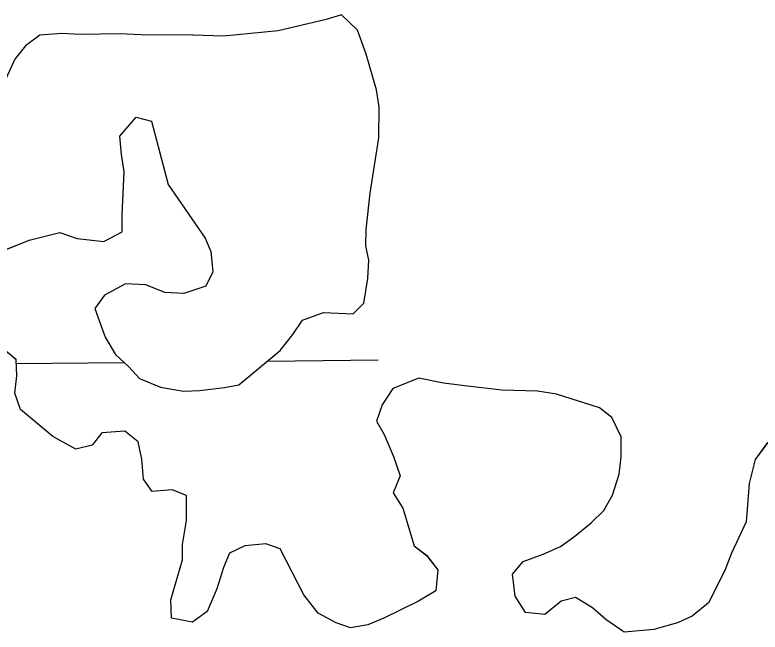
# Model space of a CAD drawing. Extents: x 3146026 to 3183936, y 897894 to 923344.
# Drawn here: x 3171617.4 to 3171772.8, y 907074.2 to 907202.8 of the extents above; entities that cross this region are included whole.
import ezdxf

# ---------------------------------------------------------------- set-up
doc = ezdxf.new("R2010")
doc.units = 0
for name, color, linetype in [('V-SITE-VEGE', 7, 'Continuous'), ('V-TOPO-SHOR', 7, 'Continuous'), ('V-WETL-SWMP', 7, 'Continuous')]:
    doc.layers.add(name, color=color, linetype=linetype)

msp = doc.modelspace()

# ---------------------------------------------------------------- linework, layer by layer
at = {"layer": 'V-SITE-VEGE'}
for p, q in [((3171685.46, 907202.83), (3171682.26, 907201.85)), ((3171688.84, 907199.62), (3171685.46, 907202.83)), ((3171682.26, 907201.85), (3171672.27, 907199.51)), ((3171672.27, 907199.51), (3171660.89, 907198.38)), ((3171690.61, 907194.62), (3171688.84, 907199.62)), ((3171622.58, 907198.59), (3171619.57, 907196.41)), ((3171627.17, 907198.96), (3171622.58, 907198.59)), ((3171630.96, 907198.75), (3171627.17, 907198.96)), ((3171639.34, 907198.9), (3171630.96, 907198.75)), ((3171643.73, 907198.67), (3171639.34, 907198.9)), ((3171654.5, 907198.61), (3171643.73, 907198.67)), ((3171660.89, 907198.38), (3171654.5, 907198.61)), ((3171619.57, 907196.41), (3171617.36, 907193.63)), ((3171617.36, 907193.63), (3171614.73, 907187.86)), ((3171692.76, 907187.23), (3171690.61, 907194.62)), ((3171693.34, 907183.63), (3171692.76, 907187.23)), ((3171693.3, 907177.24), (3171693.34, 907183.63)), ((3171639.22, 907177.54), (3171642.64, 907181.52)), ((3171642.64, 907181.52), (3171645.83, 907180.7)), ((3171645.83, 907180.7), (3171649.34, 907167.51)), ((3171639.6, 907173.75), (3171639.22, 907177.54)), ((3171691.44, 907165.68), (3171693.3, 907177.24)), ((3171640.18, 907170.16), (3171639.6, 907173.75)), ((3171639.73, 907161.18), (3171640.18, 907170.16)), ((3171649.34, 907167.51), (3171657.06, 907156.29)), ((3171690.6, 907158.1), (3171691.44, 907165.68)), ((3171639.71, 907157.58), (3171639.73, 907161.18)), ((3171635.91, 907155.61), (3171639.71, 907157.58)), ((3171690.58, 907154.71), (3171690.6, 907158.1)), ((3171620.34, 907155.9), (3171626.73, 907157.46)), ((3171626.73, 907157.46), (3171630.32, 907156.24)), ((3171630.32, 907156.24), (3171635.91, 907155.61)), ((3171657.06, 907156.29), (3171658.25, 907153.49)), ((3171612.54, 907152.75), (3171620.34, 907155.9)), ((3171691.17, 907151.71), (3171690.58, 907154.71)), ((3171658.25, 907153.49), (3171658.62, 907149.3)), ((3171690.95, 907147.92), (3171691.17, 907151.71)), ((3171658.62, 907149.3), (3171657.21, 907146.31)), ((3171640.45, 907146.8), (3171636.04, 907144.43)), ((3171644.64, 907146.58), (3171640.45, 907146.8)), ((3171690.12, 907142.73), (3171690.95, 907147.92)), ((3171648.62, 907144.96), (3171644.64, 907146.58)), ((3171657.21, 907146.31), (3171652.61, 907144.74)), ((3171636.04, 907144.43), (3171634.03, 907141.65)), ((3171652.61, 907144.74), (3171648.62, 907144.96)), ((3171687.91, 907140.55), (3171690.12, 907142.73)), ((3171634.03, 907141.65), (3171636.19, 907135.65)), ((3171677.32, 907139.21), (3171681.72, 907140.79)), ((3171681.72, 907140.79), (3171687.91, 907140.55)), ((3171675.31, 907136.23), (3171677.32, 907139.21)), ((3171672.7, 907132.85), (3171675.31, 907136.23)), ((3171636.19, 907135.65), (3171638.37, 907132.05)), ((3171617.61, 907130.96), (3171615.23, 907132.97)), ((3171664.08, 907125.72), (3171672.7, 907132.85)), ((3171638.37, 907132.05), (3171641.15, 907129.44)), ((3171617.79, 907127.57), (3171617.61, 907130.96)), ((3171641.15, 907129.44), (3171643.33, 907127.03)), ((3171617.37, 907123.98), (3171617.79, 907127.57)), ((3171643.33, 907127.03), (3171647.71, 907125.21)), ((3171701.6, 907127.1), (3171696.21, 907124.94)), ((3171706.79, 907126.08), (3171701.6, 907127.1)), ((3171647.71, 907125.21), (3171652.5, 907124.38)), ((3171655.89, 907124.56), (3171661.08, 907125.14)), ((3171661.08, 907125.14), (3171664.08, 907125.72)), ((3171696.21, 907124.94), (3171693.99, 907121.56)), ((3171711.77, 907125.45), (3171706.79, 907126.08)), ((3171718.95, 907124.61), (3171711.77, 907125.45)), ((3171618.55, 907120.58), (3171617.37, 907123.98)), ((3171652.5, 907124.38), (3171655.89, 907124.56)), ((3171726.33, 907124.37), (3171718.95, 907124.61)), ((3171730.32, 907123.75), (3171726.33, 907124.37)), ((3171739.29, 907120.91), (3171730.32, 907123.75)), ((3171625.3, 907114.96), (3171618.55, 907120.58)), ((3171693.99, 907121.56), (3171692.77, 907118.17)), ((3171741.88, 907118.9), (3171739.29, 907120.91)), ((3171743.85, 907114.9), (3171741.88, 907118.9)), ((3171692.77, 907118.17), (3171694.35, 907115.37)), ((3171635.48, 907115.7), (3171633.48, 907113.12)), ((3171640.28, 907116.07), (3171635.48, 907115.7)), ((3171643.06, 907113.86), (3171640.28, 907116.07)), ((3171630.08, 907112.34), (3171625.3, 907114.96)), ((3171694.35, 907115.37), (3171696.33, 907110.77)), ((3171743.82, 907110.7), (3171743.85, 907114.9)), ((3171633.48, 907113.12), (3171630.08, 907112.34)), ((3171643.83, 907110.26), (3171643.06, 907113.86)), ((3171774.38, 907113.73), (3171771.76, 907110.15)), ((3171644.21, 907106.07), (3171643.83, 907110.26)), ((3171696.33, 907110.77), (3171697.7, 907106.77)), ((3171743.41, 907107.11), (3171743.82, 907110.7)), ((3171771.76, 907110.15), (3171770.54, 907105.17)), ((3171697.7, 907106.77), (3171696.28, 907103.19)), ((3171741.98, 907102.73), (3171743.41, 907107.11)), ((3171645.99, 907103.47), (3171644.21, 907106.07)), ((3171770.54, 907105.17), (3171769.89, 907097.19)), ((3171650.19, 907103.84), (3171645.99, 907103.47)), ((3171653.17, 907102.63), (3171650.19, 907103.84)), ((3171696.28, 907103.19), (3171698.26, 907099.98)), ((3171653.14, 907097.44), (3171653.17, 907102.63)), ((3171740.17, 907099.55), (3171741.98, 907102.73)), ((3171698.26, 907099.98), (3171700.61, 907092.19)), ((3171737.56, 907096.97), (3171740.17, 907099.55)), ((3171652.32, 907092.45), (3171653.14, 907097.44)), ((3171734.15, 907094.2), (3171737.56, 907096.97)), ((3171769.89, 907097.19), (3171766.86, 907090.62)), ((3171731.15, 907092.02), (3171734.15, 907094.2)), ((3171652.3, 907089.26), (3171652.32, 907092.45)), ((3171669.68, 907092.56), (3171665.29, 907092.18)), ((3171672.67, 907091.54), (3171669.68, 907092.56)), ((3171665.29, 907092.18), (3171662.09, 907090.6)), ((3171677.6, 907081.94), (3171672.67, 907091.54)), ((3171700.61, 907092.19), (3171703.2, 907090.17)), ((3171727.54, 907090.44), (3171731.15, 907092.02)), ((3171649.86, 907080.89), (3171652.3, 907089.26)), ((3171662.09, 907090.6), (3171660.87, 907087.62)), ((3171703.2, 907090.17), (3171705.57, 907087.17)), ((3171723.35, 907088.87), (3171727.54, 907090.44)), ((3171766.86, 907090.62), (3171765.44, 907087.04)), ((3171660.87, 907087.62), (3171659.45, 907083.23)), ((3171721.14, 907086.28), (3171723.35, 907088.87)), ((3171705.57, 907087.17), (3171705.15, 907082.78)), ((3171721.71, 907081.69), (3171721.14, 907086.28)), ((3171765.44, 907087.04), (3171762.01, 907080.27)), ((3171659.45, 907083.23), (3171657.43, 907078.46)), ((3171680.58, 907078.13), (3171677.6, 907081.94)), ((3171705.15, 907082.78), (3171701.55, 907080.6)), ((3171723.89, 907078.29), (3171721.71, 907081.69)), ((3171734.28, 907081.42), (3171731.28, 907080.64)), ((3171737.86, 907079.21), (3171734.28, 907081.42)), ((3171650.04, 907077.1), (3171649.86, 907080.89)), ((3171701.55, 907080.6), (3171694.34, 907077.05)), ((3171731.28, 907080.64), (3171727.88, 907077.86)), ((3171762.01, 907080.27), (3171758.6, 907077.49)), ((3171657.43, 907078.46), (3171654.42, 907076.28)), ((3171727.88, 907077.86), (3171723.89, 907078.29)), ((3171740.64, 907076.8), (3171737.86, 907079.21)), ((3171654.42, 907076.28), (3171650.04, 907077.1)), ((3171684.36, 907076.11), (3171680.58, 907078.13)), ((3171694.34, 907077.05), (3171690.94, 907075.67)), ((3171744.42, 907074.18), (3171740.64, 907076.8)), ((3171758.6, 907077.49), (3171755.6, 907076.11)), ((3171687.35, 907075.1), (3171684.36, 907076.11)), ((3171690.94, 907075.67), (3171687.35, 907075.1)), ((3171755.6, 907076.11), (3171750.61, 907074.75)), ((3171750.61, 907074.75), (3171744.42, 907074.18))]:
    msp.add_line(p, q, dxfattribs=at)
at = {"layer": 'V-TOPO-SHOR'}
for points in [[(3171612.54, 907152.75), (3171620.34, 907155.9), (3171626.74, 907157.46), (3171630.32, 907156.24), (3171635.91, 907155.61), (3171639.71, 907157.58), (3171639.73, 907161.18), (3171640.18, 907170.16), (3171639.6, 907173.75), (3171639.22, 907177.54), (3171642.64, 907181.52), (3171645.83, 907180.7), (3171649.34, 907167.51), (3171657.06, 907156.29), (3171658.25, 907153.49), (3171658.62, 907149.3), (3171657.21, 907146.31), (3171652.61, 907144.74), (3171648.62, 907144.96), (3171644.64, 907146.58), (3171640.45, 907146.8), (3171636.04, 907144.43), (3171634.03, 907141.65), (3171636.19, 907135.65), (3171638.37, 907132.05), (3171641.15, 907129.44), (3171643.33, 907127.03), (3171647.71, 907125.21), (3171652.5, 907124.38), (3171655.89, 907124.56), (3171661.08, 907125.14), (3171664.08, 907125.72), (3171672.7, 907132.85), (3171675.31, 907136.23), (3171677.32, 907139.21), (3171681.73, 907140.79), (3171687.91, 907140.55), (3171690.12, 907142.73), (3171690.95, 907147.92), (3171691.17, 907151.71), (3171690.58, 907154.71), (3171690.6, 907158.1), (3171691.44, 907165.68), (3171693.3, 907177.24), (3171693.34, 907183.63), (3171692.76, 907187.23), (3171690.61, 907194.62), (3171688.84, 907199.62), (3171685.46, 907202.83), (3171682.26, 907201.85), (3171672.27, 907199.51), (3171660.89, 907198.38), (3171654.5, 907198.61), (3171643.73, 907198.67), (3171639.34, 907198.9), (3171630.96, 907198.75), (3171627.17, 907198.96), (3171622.58, 907198.59), (3171619.57, 907196.41), (3171617.36, 907193.63), (3171614.73, 907187.86)], [(3171660.87, 907087.62), (3171659.45, 907083.23), (3171657.43, 907078.46), (3171654.42, 907076.28), (3171650.04, 907077.1), (3171649.86, 907080.89), (3171652.3, 907089.26), (3171652.32, 907092.45), (3171653.14, 907097.44), (3171653.17, 907102.63), (3171650.19, 907103.84), (3171645.99, 907103.47), (3171644.21, 907106.07), (3171643.83, 907110.26), (3171643.06, 907113.86), (3171640.28, 907116.07), (3171635.48, 907115.7), (3171633.47, 907113.12), (3171630.08, 907112.34), (3171625.3, 907114.96), (3171618.55, 907120.58), (3171617.37, 907123.98), (3171617.79, 907127.57), (3171617.61, 907130.96), (3171615.23, 907132.97)], [(3171774.38, 907113.73), (3171771.76, 907110.15), (3171770.54, 907105.17), (3171769.89, 907097.19), (3171766.86, 907090.62), (3171765.44, 907087.04), (3171762.01, 907080.27), (3171758.6, 907077.49), (3171755.6, 907076.11), (3171750.61, 907074.75), (3171744.42, 907074.18), (3171740.64, 907076.8), (3171737.86, 907079.21), (3171734.28, 907081.42), (3171731.28, 907080.64), (3171727.88, 907077.86), (3171723.89, 907078.29), (3171721.71, 907081.69), (3171721.14, 907086.28), (3171723.35, 907088.87), (3171727.54, 907090.44), (3171731.15, 907092.02), (3171734.15, 907094.2), (3171737.56, 907096.97), (3171740.17, 907099.55), (3171741.98, 907102.73), (3171743.41, 907107.11), (3171743.82, 907110.7), (3171743.85, 907114.9), (3171741.87, 907118.9), (3171739.29, 907120.91), (3171730.32, 907123.75), (3171726.34, 907124.37), (3171718.95, 907124.61), (3171711.77, 907125.45), (3171706.79, 907126.08), (3171701.6, 907127.1), (3171696.21, 907124.94), (3171693.99, 907121.56), (3171692.77, 907118.17), (3171694.35, 907115.37), (3171696.33, 907110.77), (3171697.7, 907106.77), (3171696.28, 907103.19), (3171698.26, 907099.98), (3171700.61, 907092.19), (3171703.2, 907090.17), (3171705.57, 907087.17), (3171705.15, 907082.78), (3171701.55, 907080.6), (3171694.34, 907077.05), (3171690.94, 907075.67), (3171687.35, 907075.1), (3171684.36, 907076.11), (3171680.58, 907078.13), (3171677.6, 907081.94), (3171672.67, 907091.54), (3171669.68, 907092.56), (3171665.29, 907092.18), (3171662.09, 907090.6), (3171660.87, 907087.62)]]:
    msp.add_lwpolyline(points, dxfattribs=at)
at = {"layer": 'V-WETL-SWMP'}
for p, q in [((3171617.65, 907130.15), (3171640.15, 907130.38)), ((3171670.07, 907130.68), (3171693.12, 907130.91))]:
    msp.add_line(p, q, dxfattribs=at)
for points in [[(3171630.32, 907156.24), (3171635.91, 907155.61), (3171639.71, 907157.58), (3171639.73, 907161.18), (3171640.18, 907170.15), (3171639.6, 907173.75), (3171639.22, 907177.54), (3171642.64, 907181.52), (3171645.83, 907180.7), (3171649.34, 907167.51), (3171657.06, 907156.29), (3171658.25, 907153.49), (3171658.62, 907149.3), (3171657.21, 907146.31), (3171652.61, 907144.74), (3171648.62, 907144.96), (3171644.64, 907146.58), (3171640.45, 907146.8), (3171636.04, 907144.43), (3171634.03, 907141.65), (3171636.19, 907135.65), (3171638.37, 907132.05), (3171641.15, 907129.44), (3171643.33, 907127.03), (3171647.71, 907125.21), (3171652.5, 907124.38), (3171655.89, 907124.57), (3171661.08, 907125.14), (3171664.08, 907125.72), (3171672.7, 907132.85), (3171675.31, 907136.23), (3171677.33, 907139.21), (3171681.73, 907140.79), (3171687.91, 907140.55), (3171690.12, 907142.74), (3171690.95, 907147.92), (3171691.17, 907151.71), (3171690.58, 907154.71), (3171690.6, 907158.1), (3171691.44, 907165.68), (3171693.3, 907177.24), (3171693.34, 907183.63), (3171692.76, 907187.22), (3171690.61, 907194.62), (3171688.84, 907199.62), (3171685.46, 907202.83), (3171682.26, 907201.85), (3171672.27, 907199.51), (3171660.89, 907198.38), (3171654.51, 907198.61), (3171643.73, 907198.67), (3171639.34, 907198.9), (3171630.96, 907198.74), (3171627.17, 907198.97), (3171622.58, 907198.59), (3171619.57, 907196.41), (3171617.36, 907193.63)], [(3171612.54, 907152.75), (3171620.34, 907155.9), (3171626.74, 907157.46), (3171630.32, 907156.24)], [(3171625.3, 907114.96), (3171618.55, 907120.58), (3171617.37, 907123.98), (3171617.79, 907127.57), (3171617.61, 907130.97), (3171615.22, 907132.97)], [(3171774.37, 907113.73), (3171771.76, 907110.15), (3171770.54, 907105.17), (3171769.89, 907097.19), (3171766.86, 907090.62), (3171765.44, 907087.03), (3171762.01, 907080.27), (3171758.61, 907077.49), (3171755.6, 907076.11), (3171750.61, 907074.74), (3171744.42, 907074.18), (3171740.64, 907076.8), (3171737.86, 907079.21), (3171734.28, 907081.42), (3171731.28, 907080.64), (3171727.87, 907077.86), (3171723.89, 907078.29), (3171721.71, 907081.69), (3171721.14, 907086.28), (3171723.35, 907088.87), (3171727.54, 907090.44), (3171731.15, 907092.02), (3171734.15, 907094.19), (3171737.56, 907096.97), (3171740.17, 907099.55), (3171741.98, 907102.73), (3171743.4, 907107.11), (3171743.82, 907110.7), (3171743.85, 907114.9), (3171741.87, 907118.9), (3171739.29, 907120.91), (3171730.33, 907123.75), (3171726.34, 907124.37), (3171718.95, 907124.61), (3171711.77, 907125.45), (3171706.79, 907126.08), (3171701.6, 907127.1), (3171696.21, 907124.94), (3171693.99, 907121.56), (3171692.78, 907118.17), (3171694.36, 907115.37), (3171696.33, 907110.77), (3171697.7, 907106.77), (3171696.28, 907103.19), (3171698.26, 907099.98), (3171700.61, 907092.19), (3171703.2, 907090.18), (3171705.57, 907087.17), (3171705.15, 907082.78), (3171701.55, 907080.61), (3171694.34, 907077.05), (3171690.94, 907075.68), (3171687.35, 907075.1), (3171684.36, 907076.11), (3171680.58, 907078.13), (3171677.6, 907081.94), (3171672.67, 907091.54), (3171669.68, 907092.56), (3171665.29, 907092.18), (3171662.09, 907090.6), (3171660.87, 907087.62), (3171659.45, 907083.23), (3171657.43, 907078.46), (3171654.42, 907076.28), (3171650.04, 907077.1), (3171649.86, 907080.89), (3171652.3, 907089.26), (3171652.32, 907092.45), (3171653.14, 907097.44), (3171653.17, 907102.63), (3171650.19, 907103.84), (3171645.99, 907103.47), (3171644.21, 907106.07), (3171643.84, 907110.26), (3171643.06, 907113.86), (3171640.28, 907116.07), (3171635.48, 907115.7), (3171633.47, 907113.12), (3171630.08, 907112.34), (3171625.3, 907114.96)]]:
    msp.add_lwpolyline(points, dxfattribs=at)

doc.saveas('drawing.dxf')
